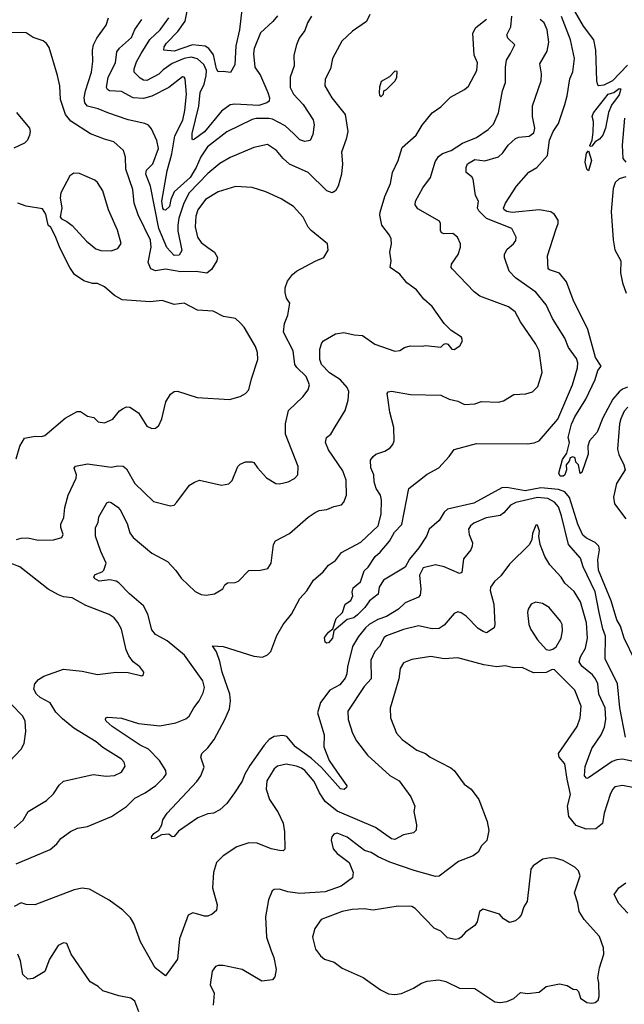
# Model space of a CAD drawing. Extents: x 1246230 to 1426786, y 660032 to 763141.
# Tile 530 of 566: x 1345567 to 1349126, y 751350 to 757144. Entities that reach past the tile are written whole.
import ezdxf

# ---------------------------------------------------------------- set-up
doc = ezdxf.new("R2010")
doc.units = 0

msp = doc.modelspace()

# ---------------------------------------------------------------- linework, layer by layer
at = {"layer": '0CON10XD'}
for points in [[(1346880.3, 757255), (1346860.9, 757085), (1346839.6, 756990.4), (1346832.1, 756877.9), (1346807.3, 756832.7), (1346765, 756839.4), (1346735, 756836.7), (1346724.5, 756855), (1346708, 756938), (1346680, 756975), (1346658.4, 756988.4), (1346583.8, 756996.2), (1346475, 756958.7), (1346415.8, 756965), (1346417.5, 756985), (1346430, 757005), (1346498.2, 757075), (1346540.7, 757135), (1346568.1, 757275)], [(1347628.6, 757175), (1347607.7, 757132.3), (1347525, 757075.6), (1347462, 757018), (1347408.1, 756915), (1347395.6, 756855), (1347365.6, 756794.4), (1347362.9, 756755), (1347403.1, 756685), (1347483.1, 756585), (1347497.8, 756485), (1347489.3, 756440.7), (1347460, 756365), (1347466.9, 756295), (1347460, 756235), (1347441.5, 756165), (1347425, 756137.5), (1347405, 756124.3), (1347375, 756135.8), (1347265, 756243.8), (1347154.3, 756294.3), (1347117.3, 756327.3), (1347079.2, 756375), (1347025, 756409.2), (1346945, 756391.4), (1346805, 756332.5), (1346745, 756298.5), (1346675, 756238.5), (1346564.3, 756125), (1346532.7, 756065), (1346503.7, 755975), (1346497.5, 755935), (1346497.8, 755902.2), (1346521.8, 755785), (1346505, 755757.7), (1346475, 755756.9), (1346433, 755803), (1346385.8, 755915), (1346335.7, 756165), (1346308.3, 756235), (1346312.5, 756257.5), (1346349.7, 756295), (1346382.8, 756385), (1346373.6, 756433.6), (1346342.4, 756502.4), (1346325, 756522.9), (1346303, 756533), (1346205, 756554.5), (1346085, 756595.4), (1346029, 756619), (1345965, 756635.3), (1345950.5, 756655), (1345946.9, 756685), (1345953.9, 756726.1), (1345990, 756835), (1345997.7, 756897.7), (1345995.5, 756965), (1346001.8, 756995), (1346020.6, 757035), (1346075, 757111.2), (1346089.2, 757155)], [(1349145, 756875.4), (1349055.7, 756784.3), (1349005, 756758), (1348975, 756754.2), (1348969.5, 756759.5), (1348962.9, 756785), (1348958.2, 756965), (1348945.3, 757025.3), (1348885, 757105.6), (1348835, 757194.5)], [(1345545, 752175.8), (1345745, 752261.4), (1345786, 752295), (1345808.8, 752325), (1345865, 752365.8), (1345905.9, 752385.9), (1345965, 752396.9), (1346107.5, 752455), (1346195, 752514.5), (1346245, 752563.2), (1346306.1, 752593.9), (1346367, 752637), (1346415.6, 752685), (1346427.8, 752705), (1346427.5, 752725), (1346390, 752785), (1346325, 752851.6), (1346275, 752875.4), (1346110.8, 752985), (1346076, 753015), (1346072, 753025), (1346074, 753035), (1346085, 753038.6), (1346165, 753034.4), (1346265, 753002.2), (1346390.7, 752989.3), (1346485, 753005.6), (1346545, 753030), (1346565, 753046), (1346591.5, 753095), (1346623.1, 753135), (1346646.9, 753183.1), (1346653.5, 753215), (1346644, 753254), (1346536.2, 753405), (1346435, 753488.2), (1346395, 753510.4), (1346365, 753526.4), (1346343.7, 753553.7), (1346320.8, 753645), (1346295.8, 753695), (1346212.5, 753765), (1346150.2, 753830.2), (1346135, 753840.5), (1346097.8, 753847.8), (1346035, 753839.1), (1346007.8, 753855), (1346002.9, 753865), (1346011.3, 753878.7), (1346052, 753895), (1346062.5, 753905), (1346075.8, 753945), (1346043.6, 754013.6), (1346012.2, 754105), (1346012.5, 754155), (1346027.5, 754185), (1346032.3, 754217.7), (1346079.5, 754300.5), (1346092.5, 754307.5), (1346105, 754302.5), (1346145, 754275.6), (1346158.8, 754258.8), (1346198.7, 754178.7), (1346214.3, 754125), (1346235, 754096), (1346344, 754005), (1346436, 753956), (1346485, 753902), (1346517.4, 753857.4), (1346599.1, 753779.1), (1346635, 753761.4), (1346665, 753757.1), (1346712.5, 753765), (1346762.5, 753795), (1346775, 753817.5), (1346790.5, 753829.5), (1346835, 753831.2), (1346855, 753840), (1346915, 753903.3), (1346985, 753903.8), (1347026.7, 753915), (1347047.5, 753945), (1347060.8, 754055), (1347072.5, 754077.5), (1347155, 754119.4), (1347265, 754215.6), (1347306.3, 754243.7), (1347330, 754255), (1347375, 754260.9), (1347415, 754279.2), (1347460.6, 754289.4), (1347474.5, 754305.5), (1347489.4, 754345), (1347489.1, 754435), (1347468.5, 754488.5), (1347385, 754612.5), (1347366.9, 754655), (1347372.5, 754685), (1347398, 754705), (1347422.6, 754747.4), (1347481.6, 754845), (1347499.8, 754905), (1347503.6, 754955), (1347495, 754978.5), (1347455.2, 755025.2), (1347390, 755065), (1347343.6, 755115), (1347334, 755145), (1347332.9, 755205), (1347345, 755242.5), (1347355.6, 755254.4), (1347425, 755295.8), (1347475, 755303.3), (1347535, 755288.6), (1347585, 755285.8), (1347656.7, 755235), (1347775, 755194.2), (1347805, 755198), (1347831.2, 755215), (1347865, 755225.4), (1347935, 755222.5), (1347955, 755227.1), (1348045, 755216.7), (1348062.5, 755235), (1348075, 755237.5), (1348087.5, 755235), (1348110, 755205), (1348125, 755202.5), (1348157.5, 755225), (1348172.5, 755255), (1348166.7, 755275), (1348105.7, 755315.7), (1348065.6, 755355.6), (1347995.4, 755455.4), (1347945, 755498.6), (1347902.9, 755555), (1347846, 755595), (1347805, 755646), (1347748, 755685), (1347752.9, 755725), (1347745.6, 755775), (1347754.2, 755825), (1347752.5, 755855), (1347744.2, 755875), (1347698.9, 755935), (1347686.4, 755993.6), (1347688.1, 756011.9), (1347716.2, 756103.8), (1347749.3, 756180.7), (1347761.5, 756245), (1347793.6, 756315), (1347818.5, 756391.5), (1347900, 756465), (1347935, 756523.8), (1347994.2, 756595), (1348045, 756630.8), (1348102.8, 756687.2), (1348185, 756732.5), (1348208.3, 756751.7), (1348257.8, 756845), (1348260.9, 756890.9), (1348242.5, 756935), (1348234.5, 757065), (1348251.7, 757098.3), (1348315, 757146)], [(1347284.4, 757165), (1347260.5, 757125), (1347245, 757080), (1347211.8, 757035), (1347195.5, 756995), (1347180, 756935), (1347182.7, 756872.7), (1347158.8, 756805), (1347159.6, 756745), (1347178.5, 756705), (1347234.8, 756644.8), (1347293.6, 756555), (1347299.1, 756525), (1347292.4, 756467.6), (1347276.2, 756433.8), (1347245, 756426.4), (1347215, 756436.4), (1347178.8, 756475), (1347129.9, 756519.9), (1347055, 756557.6), (1347032.7, 756562.7), (1346958, 756562), (1346935, 756555.9), (1346785, 756483.2), (1346672.5, 756395), (1346632.8, 756337.2), (1346605, 756274), (1346569.1, 756215), (1346475, 756130.4), (1346455.7, 756085), (1346448.4, 756045), (1346425, 756022.2), (1346415, 756024.4), (1346408.8, 756035), (1346402.7, 756075), (1346434, 756255), (1346462.3, 756355), (1346479, 756461), (1346527.1, 756552.9), (1346539.5, 756609.5), (1346548.1, 756705), (1346540.8, 756795), (1346535, 756806.2), (1346525, 756808), (1346444.7, 756745.3), (1346345, 756694.1), (1346295, 756680.3), (1346234.4, 756684.4), (1346165, 756720.6), (1346095, 756725.6), (1346082.9, 756732.9), (1346077.8, 756745), (1346086.5, 756805), (1346130.1, 756889.9), (1346138.6, 756955), (1346155, 756976.6), (1346225, 757038.5), (1346244.7, 757085.3), (1346286.2, 757145)], [(1346535, 756915.2), (1346464.8, 756885.2), (1346410.8, 756849.2), (1346385, 756823.8), (1346315, 756786.9), (1346295, 756788.8), (1346275, 756800.5), (1346240.9, 756835), (1346241.1, 756855), (1346255, 756896), (1346280.7, 756945), (1346333.4, 757026.6), (1346393.7, 757085), (1346445.3, 757155)], [(1349131.9, 752921.9), (1349098.3, 753095), (1349085.3, 753234.7), (1349013.4, 753383.4), (1349015.4, 753515.4), (1348999, 753559), (1348977.8, 753655), (1348955, 753776.7), (1348882.5, 753925), (1348866.9, 753975), (1348796.1, 754056.1), (1348755.8, 754225), (1348737.4, 754277.4), (1348714.8, 754304.8), (1348675, 754326.7), (1348615, 754331.6), (1348486.5, 754303.5), (1348455, 754286.5), (1348417.3, 754242.7), (1348395, 754226.2), (1348313.2, 754213.2), (1348239.3, 754180.7), (1348220, 754165), (1348208, 754145), (1348211.4, 754115), (1348231.4, 754065), (1348230, 754045), (1348221.4, 754025), (1348178.1, 753971.9), (1348168.3, 753891.7), (1348155, 753884.5), (1348064.7, 753924.7), (1348015, 753935.3), (1347942.4, 753917.6), (1347919.7, 753875), (1347927.9, 753792.1), (1347923.5, 753756.5), (1347915, 753745.8), (1347835, 753713.2), (1347795.5, 753674.5), (1347725, 753631.9), (1347675, 753615.2), (1347624.1, 753585), (1347602.1, 753565), (1347560.8, 753515), (1347524.7, 753455), (1347495.9, 753335), (1347493.1, 753295), (1347481.7, 753268.3), (1347450.1, 753229.9), (1347391.7, 753198.3), (1347337.3, 753125), (1347319.4, 753065), (1347358.1, 752935), (1347356.7, 752865), (1347388.9, 752785), (1347435, 752715.6), (1347492, 752635), (1347491.2, 752625), (1347477, 752613), (1347455, 752618.1), (1347343.2, 752743.2), (1347285, 752795.9), (1347190, 752865), (1347139.4, 752925), (1347115, 752932.3), (1347065, 752926.5), (1347035, 752907.8), (1347005.4, 752875), (1346921.3, 752755), (1346892.5, 752705), (1346876.8, 752663.2), (1346831.9, 752595), (1346785, 752532), (1346745, 752494.2), (1346707.5, 752475), (1346675, 752470), (1346615, 752446.5), (1346502.1, 752367.9), (1346475, 752338), (1346465, 752336.2), (1346445, 752351.2), (1346402.1, 752347.9), (1346365, 752328.1), (1346344.3, 752324.3), (1346343.3, 752335), (1346355.7, 752354.3), (1346385.7, 752374.3), (1346403.6, 752406.4), (1346410, 752435), (1346433.8, 752475), (1346609.2, 752660.8), (1346633.1, 752695), (1346651.9, 752745), (1346632.5, 752805), (1346638.8, 752825), (1346675, 752860), (1346711.7, 752908.3), (1346774.7, 753025.3), (1346801.2, 753088.8), (1346807.9, 753135), (1346804.4, 753175.6), (1346758.5, 753305), (1346745, 753367.5), (1346724.2, 753424.2), (1346701.7, 753458.3), (1346765, 753455.6), (1346945, 753399.4), (1346995, 753392.5), (1347024.3, 753405.7), (1347044.4, 753425.6), (1347079.5, 753519.5), (1347117.8, 753585), (1347167.3, 753645), (1347215, 753737.5), (1347256.1, 753783.9), (1347295.8, 753845), (1347352, 753895), (1347385, 753934), (1347425, 753961.1), (1347461.7, 754008.3), (1347575, 754070), (1347676.2, 754165), (1347695.2, 754234.8), (1347696.9, 754316.9), (1347690, 754345), (1347665.5, 754385), (1347653.5, 754425), (1347651.4, 754465), (1347634.2, 754505.8), (1347632.3, 754552.3), (1347646.4, 754573.6), (1347663.8, 754586.2), (1347715, 754604.2), (1347746.7, 754625), (1347763.8, 754645), (1347770, 754665), (1347769.1, 754745), (1347745.4, 754835), (1347735.5, 754905.5), (1347730, 754945), (1347735.8, 754954.2), (1347755, 754957.5), (1347867.3, 754937.3), (1348045, 754934.3), (1348095, 754910), (1348145, 754899.2), (1348185, 754880), (1348245, 754884.3), (1348285, 754898), (1348385, 754894), (1348415, 754901.2), (1348475, 754938.8), (1348545, 754942), (1348585, 754954.2), (1348617.5, 754985), (1348641.7, 755068.3), (1348624.4, 755195), (1348604.4, 755235), (1348514.5, 755365), (1348483.8, 755423.8), (1348443.9, 755453.9), (1348276.1, 755516.1), (1348242.4, 755542.4), (1348111.7, 755678.3), (1348106.4, 755686.4), (1348108.8, 755705), (1348147.2, 755762.8), (1348161.4, 755805), (1348160.8, 755825), (1348144.5, 755864.5), (1348116.2, 755886.2), (1348064.6, 755884.6), (1348050.2, 755890.2), (1348043.7, 755903.7), (1348044.5, 755944.5), (1348037.9, 755957.9), (1347910.6, 756030.6), (1347894.5, 756054.5), (1347895.5, 756075), (1347940, 756155), (1347985, 756214.3), (1348012.4, 756307.6), (1348031.5, 756338.5), (1348055, 756357), (1348106.2, 756375), (1348172.6, 756417.4), (1348255, 756450.6), (1348323.3, 756496.7), (1348355, 756529.2), (1348384.7, 756595.3), (1348407.8, 756725), (1348426.4, 756775), (1348425.4, 756865), (1348431.2, 756905), (1348455.5, 756945), (1348482, 756995), (1348439.2, 757035), (1348433.5, 757055), (1348457.2, 757102.8), (1348463, 757165)], [(1347083.8, 757166.2), (1347056.7, 757133.3), (1346985, 757065.7), (1346947.7, 756975), (1346943.1, 756945), (1346950.9, 756865), (1346984.7, 756814.7), (1347027.3, 756715), (1347036.9, 756685), (1347034.2, 756665), (1347021.2, 756655), (1346975, 756639.4), (1346832.4, 756647.6), (1346805, 756642), (1346755, 756604.6), (1346655.1, 756484.9), (1346595, 756440.8), (1346585, 756436.7), (1346581.9, 756441.9), (1346581.2, 756475), (1346621.1, 756635), (1346629.8, 756715), (1346652.3, 756765), (1346664.8, 756815), (1346665.2, 756844.8), (1346650.3, 756880.3), (1346612.9, 756912.9), (1346575, 756922.5), (1346535, 756915.2)], [(1349190.3, 753370.3), (1349125.5, 753505), (1349103.3, 753575), (1349081.7, 753611.7), (1349048.3, 753725), (1348974.6, 753905), (1348969, 753965), (1348979, 754025), (1348976.2, 754045), (1348955, 754068.3), (1348902.9, 754092.9), (1348881.2, 754111.2), (1348852, 754175), (1348802.1, 754332.1), (1348774.9, 754364.9), (1348738.3, 754378.3), (1348635, 754389.5), (1348541.8, 754371.8), (1348435, 754390.2), (1348405, 754388.9), (1348240.4, 754299.6), (1348085, 754263.1), (1348065.8, 754245), (1348035, 754196.7), (1347977.5, 754145), (1347961.4, 754105), (1347916.2, 754035), (1347861, 753969), (1347835, 753922.2), (1347708.8, 753845), (1347683.3, 753805), (1347676.4, 753763.6), (1347626.1, 753723.9), (1347598.8, 753685), (1347555, 753642), (1347532.5, 753625), (1347493.3, 753615), (1347415, 753546.7), (1347408.5, 753505), (1347385, 753477.8), (1347375, 753474.4), (1347365, 753480), (1347361.2, 753508.8), (1347385, 753540.6), (1347410.5, 753559.5), (1347429.5, 753620.5), (1347467.3, 753655), (1347482.9, 753705), (1347515, 753726), (1347526.6, 753753.4), (1347523.3, 753775), (1347529.8, 753800.2), (1347573.4, 753836.6), (1347595, 753900.8), (1347616.9, 753923.1), (1347658.5, 753985), (1347688.9, 754011.1), (1347743.1, 754075), (1347772.4, 754127.6), (1347816.2, 754173.8), (1347857.5, 754385), (1347965, 754468.6), (1348033.1, 754506.9), (1348095, 754572.9), (1348124.2, 754615), (1348255, 754649.6), (1348555, 754647.7), (1348595, 754652.9), (1348625, 754666.5), (1348735, 754793.3), (1348820.6, 754995), (1348850.4, 755095), (1348851.8, 755125), (1348845, 755150), (1348797.8, 755215), (1348775, 755269.2), (1348702.1, 755385), (1348665.6, 755465), (1348605, 755539.5), (1348485, 755625.7), (1348447.5, 755665), (1348420, 755745), (1348420, 755765), (1348436.6, 755793.4), (1348473.8, 755825), (1348487.5, 755845), (1348490, 755865), (1348464, 755915), (1348315, 755974.7), (1348268.6, 756018.6), (1348261.8, 756035), (1348266.6, 756076.6), (1348248.8, 756108.8), (1348236.4, 756205), (1348228.8, 756218.8), (1348195, 756244.4), (1348194.2, 756275), (1348202.9, 756295), (1348245, 756321.9), (1348305, 756312.4), (1348385, 756336.8), (1348410.4, 756359.6), (1348441.8, 756405), (1348485, 756444.6), (1348505, 756453.1), (1348565, 756458.6), (1348592.9, 756477.1), (1348598.6, 756505), (1348584.5, 756575), (1348585, 756637.5), (1348636.8, 756785), (1348637.5, 756825), (1348628.1, 756885), (1348672, 756958), (1348681.3, 757011.3), (1348670.8, 757085), (1348654.8, 757124.8), (1348630, 757145)], [(1349145, 754981.6), (1349115, 754970.5), (1349096.1, 754953.9), (1349059, 754911), (1348998.6, 754801.4), (1348965, 754717.5), (1348920, 754665), (1348911.2, 754635), (1348912.3, 754587.7), (1348875, 754480), (1348865, 754472.5), (1348856.7, 754525), (1348840.2, 754540.2), (1348835.9, 754565.9), (1348822.1, 754572.1), (1348807.8, 754565), (1348800.6, 754545), (1348783.3, 754525), (1348785.6, 754495), (1348775.4, 754464.6), (1348765, 754457.8), (1348747.3, 754457.3), (1348741.1, 754475), (1348761.1, 754555), (1348787.7, 754592.3), (1348802.5, 754655), (1348796, 754685), (1348815, 754763.3), (1348835, 754807.5), (1348898.8, 754911.2), (1348953.1, 755026.9), (1348970.5, 755079.5), (1348988.8, 755105), (1348956.2, 755156.2), (1348910.3, 755320.3), (1348825, 755495.7), (1348785, 755601.4), (1348745, 755651.4), (1348685, 755671.2), (1348678.3, 755678.3), (1348674.4, 755755), (1348722.8, 755907.2), (1348735.8, 755945), (1348735.9, 755965), (1348715, 755997.5), (1348693.7, 756013.6), (1348625, 756024.1), (1348465, 756008.8), (1348433.8, 756015), (1348418, 756025), (1348414.2, 756035), (1348425.8, 756065), (1348491.1, 756165), (1348564.3, 756245.7), (1348610.8, 756275), (1348673.6, 756345), (1348684.3, 756435), (1348706.4, 756485), (1348737.9, 756532.1), (1348776.4, 756645), (1348790, 756695), (1348804.4, 756795), (1348822.5, 756837.5), (1348832.9, 756915), (1348809.7, 757025), (1348755, 757161.9)], [(1345548, 754085), (1345576.2, 754093.8), (1345614.6, 754094.6), (1345675, 754080.6), (1345765, 754083.1), (1345815, 754096.7), (1345822.5, 754115), (1345807.8, 754155), (1345809.1, 754175), (1345826.2, 754215), (1345832.8, 754272.8), (1345851.3, 754345), (1345899.5, 754445), (1345901.1, 754465), (1345888.1, 754505), (1345895, 754517.1), (1345965, 754529.6), (1346105, 754511.2), (1346145, 754519.4), (1346175, 754517.1), (1346195, 754500), (1346244.7, 754414.7), (1346355, 754309.2), (1346455, 754283.3), (1346475, 754287.5), (1346492.5, 754305), (1346566.7, 754405), (1346595, 754423.3), (1346625, 754433.3), (1346753.9, 754403.9), (1346798.3, 754411.7), (1346817.7, 754432.3), (1346850, 754515), (1346865, 754528.8), (1346895, 754541.2), (1346933, 754543), (1346945, 754537.5), (1346965.9, 754505.9), (1347018.8, 754448.8), (1347075, 754413.8), (1347095, 754412), (1347147.5, 754425), (1347185, 754444), (1347203.8, 754465), (1347205.8, 754515), (1347130.5, 754705), (1347130.5, 754765), (1347149.4, 754845), (1347234, 754925), (1347264, 754965), (1347272, 754995), (1347251.9, 755045), (1347197.6, 755097.6), (1347186.9, 755115), (1347176.4, 755195), (1347120.4, 755305), (1347125, 755356.2), (1347145.6, 755405), (1347156.2, 755475), (1347136.2, 755505), (1347129.3, 755539.3), (1347130, 755565), (1347143.3, 755605), (1347173.3, 755645), (1347195.9, 755664.1), (1347305, 755723.8), (1347356.1, 755743.9), (1347383, 755787), (1347377.5, 755825), (1347282.4, 755902.4), (1347265, 755923.3), (1347235, 755982), (1347178, 756045), (1347105, 756090), (1347015, 756130), (1346935, 756155.5), (1346837, 756163), (1346735, 756130.4), (1346661.2, 756085), (1346614.8, 756025.2), (1346602.6, 755987.4), (1346599.4, 755925), (1346612.4, 755865), (1346635, 755832.1), (1346675, 755803.2), (1346712.5, 755775), (1346731.2, 755745), (1346726.2, 755725), (1346695.9, 755674.1), (1346668.1, 755651.9), (1346605, 755661.8), (1346515, 755660.4), (1346425, 755676.1), (1346365, 755665.3), (1346338.3, 755678.3), (1346323.1, 755715), (1346339.7, 755805), (1346336, 755846), (1346264.6, 755995), (1346240.8, 756065), (1346232.2, 756145), (1346190.6, 756265), (1346189.4, 756335), (1346177.5, 756375), (1346121.2, 756425), (1346065, 756440), (1345983, 756473), (1345867.5, 756547.5), (1345836.6, 756586.6), (1345819.2, 756639.2), (1345807.5, 756675), (1345801.9, 756755), (1345789.4, 756815), (1345739.6, 756979.6), (1345725, 757004), (1345705, 757019.2), (1345645, 757040), (1345605, 757065.7), (1345475, 757069.4)], [(1347695, 756692.5), (1347707.5, 756705), (1347710, 756725), (1347726.4, 756733.6), (1347777.5, 756785), (1347787.5, 756805), (1347788.3, 756838.3), (1347775, 756840), (1347743, 756807), (1347695, 756780), (1347683.9, 756746.1), (1347682.5, 756715), (1347685, 756700), (1347695, 756692.5)], [(1348925, 756397.5), (1348923, 756403), (1348936, 756434), (1348941.7, 756481.7), (1348944.1, 756544.1), (1348936, 756575), (1348943.3, 756595), (1349031.1, 756705), (1349064.7, 756715.3), (1349095, 756738.1), (1349105, 756736.2), (1349095, 756702.5), (1349050.1, 756639.9), (1349031.6, 756598.4), (1349014.4, 756505), (1349000, 756465), (1348979.2, 756440.8), (1348953.3, 756425), (1348935, 756398.8), (1348925, 756397.5)], [(1345547.5, 756597.5), (1345624.4, 756505), (1345628.9, 756485), (1345624.4, 756465), (1345612.5, 756435), (1345595, 756416.5), (1345531.9, 756388.1)], [(1349126.2, 756563.8), (1349112.8, 756405), (1349116.1, 756326.1), (1349133.8, 756305)], [(1348915, 756253.8), (1348905, 756263.3), (1348894.5, 756305), (1348902.5, 756357.5), (1348915, 756372.5), (1348932.5, 756315), (1348915, 756253.8)], [(1346105, 755784), (1346145, 755796.7), (1346163.6, 755826.4), (1346142.5, 755905), (1346090, 756025), (1346055, 756136), (1346025, 756186.2), (1346009.7, 756199.7), (1345918.3, 756238.3), (1345885, 756241.2), (1345862, 756225), (1345808.1, 756125), (1345805.7, 756095.7), (1345814.2, 756035), (1345804.1, 755984.1), (1345811.9, 755971.9), (1345845, 755955.7), (1345875, 755932), (1345960.3, 755840.3), (1346015, 755796.2), (1346045, 755786), (1346105, 755784)], [(1349135, 756218.3), (1349095, 756207.9), (1349071.4, 756185), (1349059.9, 756150.1), (1349047.6, 756015), (1349059.2, 755849.2), (1349070.4, 755790.4), (1349105.5, 755725), (1349102.9, 755655), (1349115.4, 755595), (1349137.5, 755535)], [(1345545, 754559.2), (1345567.5, 754635), (1345595, 754681.2), (1345656.9, 754693.1), (1345695, 754690.9), (1345715, 754696.2), (1345835, 754798.6), (1345905, 754838), (1345925, 754839.2), (1345965, 754810), (1346002.9, 754802.9), (1346027.9, 754777.9), (1346065, 754772.5), (1346115, 754794), (1346155, 754842), (1346175, 754856.2), (1346195, 754866.2), (1346215, 754864), (1346265, 754830), (1346315, 754752), (1346345, 754738), (1346365, 754740.8), (1346385.8, 754755), (1346402.9, 754795), (1346426, 754895), (1346455, 754940), (1346475, 754956), (1346495, 754958.8), (1346610.5, 754920.5), (1346800.8, 754909.2), (1346865, 754926.2), (1346895, 754943.8), (1346916.2, 754965), (1346930.3, 755029.7), (1346968.6, 755145), (1346965.7, 755185), (1346955, 755220), (1346888.6, 755335), (1346865, 755360.8), (1346836.7, 755385), (1346767.1, 755397.1), (1346705, 755428.8), (1346612.5, 755435), (1346535, 755475.6), (1346475, 755468.1), (1346405, 755491.1), (1346335, 755483.3), (1346170, 755495), (1346125, 755521.4), (1346065, 755572.5), (1346025, 755591.2), (1345995, 755592), (1345945, 755606.2), (1345890, 755645), (1345862.5, 755685), (1345805, 755796.7), (1345775, 755872.5), (1345750.7, 755920.7), (1345734.2, 755935), (1345719.8, 755999.8), (1345700.4, 756030.4), (1345605, 756045.7), (1345555, 756064)], [(1349145.9, 754864.1), (1349125, 754840.6), (1349104.4, 754795.6), (1349096.8, 754765), (1349085.9, 754615.9), (1349092.4, 754585), (1349122, 754525), (1349130, 754495), (1349078.9, 754415), (1349062.1, 754335), (1349068.2, 754295), (1349135, 754206.7)], [(1349269.9, 752759.9), (1349115, 752792.1), (1349081, 752789), (1349055, 752779.2), (1348915, 752681.9), (1348905, 752678.6), (1348891.8, 752695), (1348895, 752748.8), (1348935.3, 752855), (1348988.4, 752935), (1349008.9, 752981.1), (1349017.7, 753025), (1349012, 753095), (1348976.6, 753175), (1348969.7, 753235), (1348956.8, 753265), (1348938.2, 753288.2), (1348875, 753339.3), (1348859.6, 753365), (1348866.8, 753395), (1348897.6, 753445), (1348908.8, 753505), (1348903.1, 753595), (1348868.2, 753718.2), (1348829.5, 753779.5), (1348775, 753828.5), (1348753.7, 753863.6), (1348687.1, 753935), (1348658.1, 753985), (1348630, 754055), (1348622.5, 754105), (1348626.7, 754135), (1348615, 754170), (1348605, 754170), (1348585, 754120), (1348581.2, 754085), (1348566.7, 754055), (1348450.5, 753939.5), (1348398.8, 753871.2), (1348361.7, 753838.3), (1348337.1, 753805), (1348335.8, 753784.2), (1348357.1, 753705), (1348364.2, 753585), (1348360, 753565), (1348315, 753536.7), (1348295, 753544.4), (1348265, 753560.5), (1348195, 753633.1), (1348165, 753654.3), (1348145, 753658.6), (1348125, 753649.2), (1348065, 753580.5), (1348035, 753562.1), (1347995, 753559.6), (1347915, 753576.2), (1347825, 753555.4), (1347725, 753518.5), (1347711.9, 753508.1), (1347685.2, 753454.8), (1347656.4, 753425), (1347634.2, 753375.8), (1347634.7, 753265.3), (1347595, 753220.5), (1347498.9, 753075), (1347500.9, 753025), (1347525.5, 752945), (1347549.4, 752899.4), (1347613.5, 752815), (1347745.8, 752695.8), (1347800.5, 752665), (1347869.8, 752569.8), (1347892, 752515), (1347886.7, 752485), (1347901.8, 752405), (1347900.5, 752375), (1347885, 752358.5), (1347825, 752348), (1347775, 752320), (1347755, 752323.6), (1347661.1, 752391.1), (1347435, 752487.1), (1347363.9, 752543.9), (1347331.8, 752595)], [(1345534.5, 752385.5), (1345587, 752433), (1345616, 752485), (1345725, 752548.6), (1345765, 752589.2), (1345799.7, 752640.3), (1345825, 752662), (1345998.3, 752701.7), (1346075, 752692), (1346125, 752697.1), (1346166.2, 752715), (1346187.9, 752752.1), (1346182.5, 752775), (1346165, 752792.9), (1346055, 752861.9), (1346017.5, 752895), (1345884.7, 752974.7), (1345819, 753029), (1345779.9, 753069.9), (1345745, 753124.6), (1345687.1, 753155), (1345665.6, 753175), (1345649.4, 753205), (1345655, 753236.2), (1345677.9, 753262.1), (1345709.2, 753280.8), (1345825, 753321.2), (1345935, 753310.5), (1346025, 753291.4), (1346135, 753304), (1346205, 753303.3), (1346285, 753283.3), (1346295, 753290), (1346296.7, 753305), (1346273.3, 753335), (1346234.4, 753364.4), (1346209.5, 753399.5), (1346193.1, 753435), (1346165, 753556.7), (1346145, 753596.2), (1346122, 753625), (1346093.7, 753643.7), (1345955, 753695.8), (1345875, 753740.8), (1345825, 753748), (1345795, 753759.2), (1345735, 753792.5), (1345566.9, 753925), (1345484.7, 753954.7)], [(1348685, 753433.3), (1348705, 753438.8), (1348725, 753453.8), (1348753.8, 753505), (1348762.3, 753547.7), (1348759.4, 753585), (1348749.4, 753605), (1348683.9, 753683.9), (1348645, 753708.8), (1348603.2, 753716.8), (1348578, 753705), (1348560, 753675), (1348555.8, 753655), (1348564.2, 753585), (1348575.8, 753555), (1348614.3, 753495), (1348665, 753437.5), (1348685, 753433.3)], [(1349185, 752624.4), (1349115, 752636.7), (1349070.5, 752629.5), (1349055.6, 752614.4), (1349041.9, 752585), (1349006.9, 752475), (1348997.2, 752412.8), (1348957.7, 752382.3), (1348900.2, 752380.2), (1348842.8, 752402.8), (1348798.6, 752455), (1348791.2, 752515), (1348808, 752585), (1348788.7, 752675), (1348775.4, 752765), (1348742.7, 752805), (1348738.2, 752825), (1348847.8, 752985), (1348866.7, 753035), (1348871.9, 753105), (1348835, 753199.2), (1348715, 753317.5), (1348700.7, 753319.3), (1348665, 753302), (1348590.5, 753300.5), (1348525, 753331.1), (1348475, 753329.5), (1348425, 753340.6), (1348375, 753336.2), (1348298, 753348), (1348145, 753389.4), (1348065, 753382.5), (1347986.4, 753396.4), (1347875, 753378.8), (1347825, 753360), (1347806.7, 753325), (1347798.9, 753265), (1347747, 753093), (1347748.6, 753035), (1347784.3, 752945), (1347818.7, 752908.7), (1347905, 752845.8), (1347955.7, 752825.7), (1347982.5, 752805), (1348105, 752741.5), (1348125, 752725.6), (1348183.8, 752645), (1348225, 752616.2), (1348270, 752555), (1348319.2, 752425), (1348327.7, 752372.3), (1348315.9, 752314.1), (1348285, 752282.5), (1348265.7, 752244.3), (1348235.6, 752224.4), (1348150.3, 752189.7), (1348035.5, 752104.5), (1348015, 752101.5), (1347887.8, 752137.8), (1347746, 752186), (1347676.9, 752216.9), (1347635, 752243.1), (1347595.6, 752255.6), (1347495, 752334), (1347435, 752357.5), (1347415, 752351.2), (1347403.8, 752335), (1347400.8, 752315), (1347412, 752265), (1347435, 752236.7), (1347506.2, 752185), (1347528.6, 752125), (1347525.7, 752094.3), (1347458.8, 752045), (1347365, 752011.8), (1347215, 752002.5), (1347145, 752012.5), (1347095, 752027.1), (1347065, 752026), (1347053, 752017), (1347030.6, 751965), (1347013.3, 751865), (1347019.5, 751745), (1347046.1, 751663.9), (1347063.1, 751625), (1347076.4, 751555), (1347069.4, 751510.6), (1347055, 751493.3), (1346992.5, 751485), (1346876.7, 751555), (1346765, 751578), (1346735, 751578.8), (1346718.3, 751571.7), (1346698.8, 751545), (1346687.5, 751465), (1346710.8, 751415), (1346705.4, 751345.4)], [(1345505, 752776.2), (1345575, 752851.2), (1345592.5, 752885), (1345602.5, 752955), (1345598.6, 753015), (1345585.8, 753045), (1345515.4, 753115.4)], [(1347331.8, 752595), (1347300.1, 752660.1), (1347245.4, 752725), (1347225, 752739.4), (1347195, 752751.2), (1347135, 752762.1), (1347085, 752750.5), (1347065, 752735.6), (1347022.2, 752665), (1347016.9, 752615), (1347036.7, 752555), (1347087.6, 752477.6), (1347118.2, 752415), (1347125.5, 752365), (1347128.1, 752261.9), (1347117, 752253), (1347095, 752254.4), (1347046.7, 752265), (1346965, 752298.9), (1346915, 752300), (1346844.3, 752275.7), (1346765, 752223.8), (1346725.8, 752185), (1346707.8, 752125), (1346701.2, 752035), (1346728.6, 751935), (1346725, 751902.5), (1346700.5, 751879.5), (1346675, 751868.8), (1346655, 751868), (1346615, 751880), (1346585, 751888.8), (1346558.8, 751875), (1346506.9, 751735), (1346494.6, 751615.4), (1346425, 751518), (1346364.2, 751565), (1346278.3, 751718.3), (1346238.1, 751825), (1346219.4, 751859.4), (1346173, 751903), (1346093.2, 751963.2), (1345976.9, 752026.9), (1345935, 752033.6), (1345887.2, 752022.8), (1345656, 751936), (1345605, 751936.2), (1345575, 751946.2), (1345533.9, 751926.1)], [(1348935, 751356.2), (1348955, 751361.2), (1348971.2, 751375), (1348978, 751395), (1348975.8, 751475.8), (1348968.8, 751505), (1348979.2, 751565), (1349004.3, 751645), (1349002.4, 751682.4), (1348978.9, 751748.9), (1348888.9, 751848.9), (1348860, 751895), (1348852.2, 751945), (1348833.3, 752005), (1348865.6, 752105.6), (1348855.8, 752135), (1348835, 752157.5), (1348765.4, 752195.4), (1348719.1, 752209.1), (1348688.8, 752211.2), (1348645.8, 752204.2), (1348588.8, 752165), (1348575.8, 752145), (1348554, 751955), (1348535, 751922.5), (1348518.1, 751875), (1348505, 751858), (1348485, 751841.2), (1348450.7, 751830.7), (1348415, 751853.3), (1348391.2, 751881.2), (1348295, 751910), (1348274.1, 751895.9), (1348258.8, 751835), (1348245.7, 751814.3), (1348190, 751775), (1348166.2, 751745), (1348152.5, 751735), (1348130.8, 751730.8), (1348085, 751741.2), (1348045, 751780), (1348007, 751797), (1347895, 751912.9), (1347874.3, 751925.7), (1347795, 751926.5), (1347647, 751903), (1347595, 751911.5), (1347522.8, 751907.2), (1347465, 751895.4), (1347340.9, 751849.1), (1347304, 751795), (1347290, 751745), (1347308, 751675), (1347337.5, 751635), (1347361.2, 751615), (1347417.1, 751597.1), (1347465, 751562.5), (1347588.3, 751508.3), (1347691.2, 751435), (1347738.3, 751411.7), (1347775, 751407.5), (1347815, 751413.5), (1347885.5, 751444.5), (1347932.5, 751475), (1347964.5, 751485.5), (1348034.2, 751494.2), (1348074.4, 751484.4), (1348155, 751443.8), (1348245, 751442.5), (1348363.9, 751363.9), (1348395, 751360), (1348435, 751366.2), (1348475, 751384), (1348515, 751420), (1348555, 751412.5), (1348625, 751421.2), (1348665, 751454.3), (1348745, 751471.2), (1348789.5, 751459.5), (1348825, 751438.8), (1348845, 751436.7), (1348855.6, 751425.6), (1348868, 751385), (1348905, 751360), (1348935, 751356.2)], [(1349146.4, 751886.4), (1349092.4, 751942.4), (1349065.6, 751995), (1349092.5, 752035), (1349135.3, 752064.7)], [(1346268.8, 751305), (1346245, 751368.6), (1346221.2, 751385), (1346149.3, 751399.3), (1346055, 751430), (1346027.5, 751455), (1345982.1, 751482.1), (1345868.8, 751645), (1345845, 751706.7), (1345825, 751712.5), (1345793.9, 751696.1), (1345741.9, 751615), (1345715, 751543.8), (1345645, 751501.2), (1345615, 751498), (1345584.3, 751525), (1345570.5, 751605), (1345555.9, 751645)]]:
    msp.add_lwpolyline(points, dxfattribs=at)

doc.saveas('drawing.dxf')
